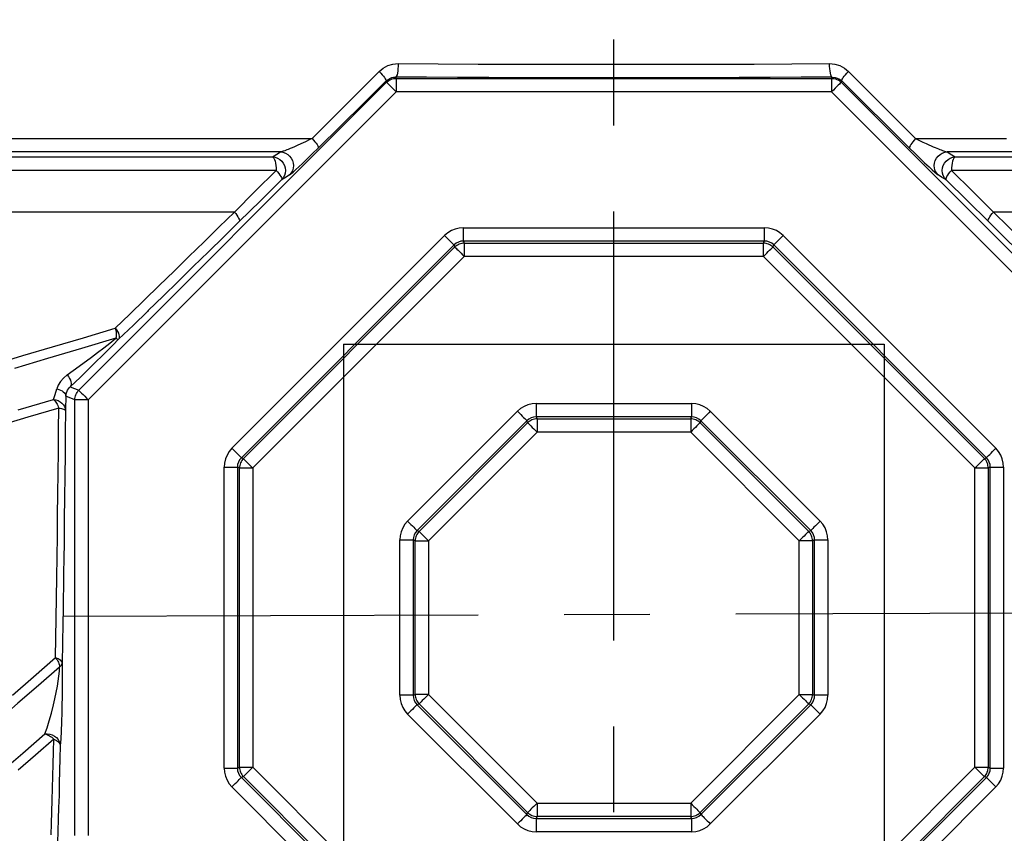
# Model space of a CAD drawing. Header units: millimetres. Extents: x 196 to 2027204, y -221452 to 153872.
# Tile 269 of 381: x 1216518 to 1217247, y -203025 to -202423. Entities that reach past the tile are written whole.
import ezdxf

# ---------------------------------------------------------------- set-up
doc = ezdxf.new("R2010")
doc.units = ezdxf.units.MM
doc.linetypes.add('CENTER', pattern=[50.8, 31.75, -6.35, 6.35, -6.35])
doc.layers.get('Defpoints').update_dxf_attribs({"lineweight": 18})
for name, color, linetype, lineweight in [('00_Основной', 163, 'Continuous', 40), ('ТМ-размеры', 25, 'Continuous', 20), ('Эл.линия силовых сетей', 1, 'Continuous', 50)]:
    doc.layers.add(name, color=color, linetype=linetype, lineweight=lineweight)
doc.styles.add('SFINKS', font='SFINKS.shx', dxfattribs={"width": 0.7, "oblique": 15})
doc.styles.add('Times New Roman', font='times.ttf')
doc.dimstyles.new('кира-50', dxfattribs={"dimtxt": 150, "dimasz": 40, "dimexe": 15, "dimexo": 0, "dimgap": 20, "dimtad": 1, "dimdec": 0, "dimrnd": 5, "dimdsep": 46, "dimtxsty": 'SFINKS', "dimblk1": 'OBLIQUE', "dimblk2": 'OBLIQUE', "dimsah": 1, "dimcen": 2.5, "dimclrd": 252, "dimclre": 252, "dimclrt": 252, "dimadec": 0, "dimazin": 0, "dimtfac": 1, "dimtdec": 0, "dimtofl": 0, "dimtmove": 0, "dimatfit": 3, "dimldrblk": 'OBLIQUE', "dimfxl": 15, "dimtfill": 1, "dimtolj": 1, "dimtzin": 0, "dimlwd": 20, "dimlwe": 20, "dimarcsym": 0})

# ---------------------------------------------------------------- blocks, each defined once
blk = doc.blocks.new('_Oblique')
at = {"color": 0, "linetype": 'ByBlock', "lineweight": -2}
blk.add_line((-0.5, -0.5), (0.5, 0.5), dxfattribs=at)
blk = doc.blocks.new('*D85')
at = {"layer": 'Defpoints', "color": 0, "linetype": 'ByBlock', "lineweight": 50, "transparency": 16777216}
for p in [(1216957.71, -194978.27), (1216957.71, -203390.23), (1218392.05, -203390.23)]:
    blk.add_point(p, dxfattribs=at)
at = {"layer": 'ТМ-размеры', "color": 252, "linetype": 'ByBlock', "lineweight": 20, "transparency": 16777216}
for p, q in [((1216957.71, -194978.27), (1218407.05, -194978.27)), ((1218392.05, -194978.27), (1218392.05, -203390.23)), ((1216957.71, -203390.23), (1218407.05, -203390.23))]:
    blk.add_line(p, q, dxfattribs=at)
at = {"layer": 'ТМ-размеры', "color": 252, "linetype": 'ByBlock', "lineweight": 20, "transparency": 16777216, "xscale": 40, "yscale": 40, "zscale": 40}
for p, rotation in [((1218392.05, -194978.27), 90), ((1218392.05, -203390.23), 270)]:
    blk.add_blockref('_Oblique', p, dxfattribs=dict(at, rotation=rotation))
at = {"layer": 'ТМ-размеры', "color": 252, "linetype": 'ByBlock', "transparency": 16777216, "insert": (1218297.05, -199184.25), "char_height": 150, "attachment_point": 5, "rotation": 90, "style": 'SFINKS', "bg_fill": 3, "box_fill_scale": 1.1, "bg_fill_color": 256, "bg_fill_true_color": 13158600, "bg_fill_transparency": 0}
blk.add_mtext('\\A1;8410', dxfattribs=at)

msp = doc.modelspace()

# ---------------------------------------------------------------- linework, layer by layer
at = {"color": 252, "linetype": 'CENTER', "lineweight": 25, "ltscale": 10}
for p, q in [((1216957.71, -203390.23, 0.2), (1216957.71, -194978.28, 0.2)), ((1217365.36, -202861.74, 0.2), (1216550.02, -202864.31, 0.2))]:
    msp.add_line(p, q, dxfattribs=at)
at = {"color": 252, "lineweight": 30, "ltscale": 10}
for p, q in [((1216757.71, -202663.02, 0.2), (1217157.71, -202663.02, 0.2)), ((1216757.71, -202663.02, 0.15), (1216757.71, -203424.09, 0.35)), ((1217157.71, -202663.02, 0.16), (1217157.71, -203824.09, 0.41))]:
    msp.add_line(p, q, dxfattribs=at)
at = {"layer": '00_Основной', "color": 252, "lineweight": 25, "ltscale": 10}
for p, q in [((1216561.72, -202697.08, 0.2), (1216789.54, -202469.26, 0.2)), ((1216789.54, -202469.26, 0.2), (1216789.14, -202468.28, 0.2)), ((1216796.24, -202465.45, 0.2), (1216796.61, -202466.34, 0.2)), ((1216796.61, -202466.34, 0.2), (1217118.81, -202466.34, 0.2)), ((1217118.81, -202466.34, 0.2), (1217119.18, -202465.45, 0.2)), ((1217126.29, -202468.28, 0.2), (1217125.88, -202469.26, 0.2)), ((1217125.88, -202469.26, 0.2), (1217353.7, -202697.08, 0.2)), ((1216796.61, -202476.33, 0.2), (1216568.79, -202704.15, 0.2)), ((1217118.81, -202476.33, 0.2), (1216796.61, -202476.33, 0.2)), ((1217346.63, -202704.15, 0.2), (1217118.81, -202476.33, 0.2)), ((1216846.41, -202576.86, 0.2), (1217069.01, -202576.86, 0.2)), ((1216675.08, -202740.02, 0.2), (1216832.48, -202582.63, 0.2)), ((1216846.41, -202586.7, 0.2), (1216847.03, -202588.2, 0.2)), ((1217069.01, -202586.7, 0.2), (1216846.41, -202586.7, 0.2)), ((1216847.03, -202588.2, 0.2), (1217068.39, -202588.2, 0.2)), ((1217068.39, -202588.2, 0.2), (1217069.01, -202586.7, 0.2)), ((1217082.94, -202582.63, 0.2), (1217240.33, -202740.02, 0.2)), ((1216839.45, -202589.6, 0.2), (1216682.06, -202746.99, 0.2)), ((1216683.55, -202747.62, 0.2), (1216840.07, -202591.08, 0.2)), ((1216840.07, -202591.08, 0.2), (1216839.45, -202589.6, 0.2)), ((1217075.97, -202589.6, 0.2), (1217075.35, -202591.08, 0.2)), ((1217075.35, -202591.08, 0.2), (1217231.87, -202747.62, 0.2)), ((1217233.36, -202746.99, 0.2), (1217075.97, -202589.6, 0.2)), ((1216847.03, -202598.05, 0.2), (1216690.51, -202754.57, 0.2)), ((1217068.39, -202598.05, 0.2), (1216847.03, -202598.05, 0.2)), ((1217224.91, -202754.57, 0.2), (1217068.39, -202598.05, 0.2)), ((1216555.48, -202694.5, 0.2), (1216561.72, -202697.08, 0.2)), ((1216558.8, -202704.15, 0.2), (1216552.22, -202701.43, 0.2)), ((1216558.8, -203026.35, 0.2), (1216558.8, -202704.15, 0.2)), ((1216568.79, -202704.15, 0.2), (1216568.79, -203026.35, 0.2)), ((1216900.26, -202706.86, 0.2), (1217015.16, -202706.86, 0.2)), ((1216805.09, -202793.87, 0.2), (1216886.33, -202712.63, 0.2)), ((1216900.26, -202716.71, 0.2), (1216900.88, -202718.21, 0.2)), ((1217015.16, -202716.71, 0.2), (1216900.26, -202716.71, 0.2)), ((1216900.88, -202718.21, 0.2), (1217014.54, -202718.21, 0.2)), ((1217014.54, -202718.21, 0.2), (1217015.16, -202716.71, 0.2)), ((1217029.09, -202712.63, 0.2), (1217110.33, -202793.87, 0.2)), ((1216893.3, -202719.59, 0.2), (1216812.05, -202800.84, 0.2)), ((1216813.54, -202801.46, 0.2), (1216893.92, -202721.08, 0.2)), ((1216893.92, -202721.08, 0.2), (1216893.3, -202719.59, 0.2)), ((1217022.12, -202719.59, 0.2), (1217021.5, -202721.08, 0.2)), ((1217021.5, -202721.08, 0.2), (1217101.88, -202801.46, 0.2)), ((1217103.37, -202800.84, 0.2), (1217022.12, -202719.59, 0.2)), ((1216900.88, -202728.06, 0.2), (1216820.51, -202808.42, 0.2)), ((1217014.54, -202728.06, 0.2), (1216900.88, -202728.06, 0.2)), ((1217094.91, -202808.42, 0.2), (1217014.54, -202728.06, 0.2)), ((1216682.06, -202746.99, 0.2), (1216683.55, -202747.62, 0.2)), ((1217231.87, -202747.62, 0.2), (1217233.36, -202746.99, 0.2)), ((1216669.31, -202976.55, 0.2), (1216669.31, -202753.95, 0.2)), ((1216680.66, -202754.57, 0.2), (1216679.16, -202753.95, 0.2)), ((1216679.16, -202753.95, 0.2), (1216679.16, -202976.55, 0.2)), ((1216680.66, -202975.93, 0.2), (1216680.66, -202754.57, 0.2)), ((1216690.51, -202754.57, 0.2), (1216690.51, -202975.93, 0.2)), ((1217224.91, -202975.93, 0.2), (1217224.91, -202754.57, 0.2)), ((1217236.26, -202753.95, 0.2), (1217234.76, -202754.57, 0.2)), ((1217234.76, -202754.57, 0.2), (1217234.76, -202975.93, 0.2)), ((1217236.26, -202976.55, 0.2), (1217236.26, -202753.95, 0.2)), ((1217246.1, -202753.95, 0.2), (1217246.1, -202976.55, 0.2)), ((1216812.05, -202800.84, 0.2), (1216813.54, -202801.46, 0.2)), ((1217101.88, -202801.46, 0.2), (1217103.37, -202800.84, 0.2)), ((1216799.32, -202922.7, 0.2), (1216799.32, -202807.8, 0.2)), ((1216810.67, -202808.42, 0.2), (1216809.17, -202807.8, 0.2)), ((1216809.17, -202807.8, 0.2), (1216809.17, -202922.7, 0.2)), ((1216810.67, -202922.08, 0.2), (1216810.67, -202808.42, 0.2)), ((1216820.51, -202808.42, 0.2), (1216820.51, -202922.08, 0.2)), ((1217094.91, -202922.08, 0.2), (1217094.91, -202808.42, 0.2)), ((1217106.25, -202807.8, 0.2), (1217104.75, -202808.42, 0.2)), ((1217104.75, -202808.42, 0.2), (1217104.75, -202922.08, 0.2)), ((1217106.25, -202922.7, 0.2), (1217106.25, -202807.8, 0.2)), ((1217116.1, -202807.8, 0.2), (1217116.1, -202922.7, 0.2)), ((1216809.17, -202922.7, 0.2), (1216810.67, -202922.08, 0.2)), ((1216820.51, -202922.08, 0.2), (1216900.88, -203002.44, 0.2)), ((1217014.54, -203002.44, 0.2), (1217094.91, -202922.08, 0.2)), ((1217104.75, -202922.08, 0.2), (1217106.25, -202922.7, 0.2)), ((1216813.54, -202929.04, 0.2), (1216812.05, -202929.66, 0.2)), ((1216812.05, -202929.66, 0.2), (1216893.3, -203010.91, 0.2)), ((1216893.92, -203009.42, 0.2), (1216813.54, -202929.04, 0.2)), ((1217101.88, -202929.04, 0.2), (1217021.5, -203009.42, 0.2)), ((1217022.12, -203010.91, 0.2), (1217103.37, -202929.66, 0.2)), ((1217103.37, -202929.66, 0.2), (1217101.88, -202929.04, 0.2)), ((1216886.33, -203017.87, 0.2), (1216805.09, -202936.63, 0.2)), ((1217110.33, -202936.63, 0.2), (1217029.09, -203017.87, 0.2)), ((1216679.16, -202976.55, 0.2), (1216680.66, -202975.93, 0.2)), ((1216690.51, -202975.93, 0.2), (1216847.03, -203132.45, 0.2)), ((1217068.39, -203132.45, 0.2), (1217224.91, -202975.93, 0.2)), ((1217234.76, -202975.93, 0.2), (1217236.26, -202976.55, 0.2)), ((1216683.55, -202982.88, 0.2), (1216682.06, -202983.51, 0.2)), ((1216682.06, -202983.51, 0.2), (1216839.45, -203140.9, 0.2)), ((1216840.07, -203139.4, 0.2), (1216683.55, -202982.88, 0.2)), ((1217231.87, -202982.88, 0.2), (1217075.35, -203139.4, 0.2)), ((1217075.97, -203140.9, 0.2), (1217233.36, -202983.51, 0.2)), ((1217233.36, -202983.51, 0.2), (1217231.87, -202982.88, 0.2)), ((1216832.48, -203147.87, 0.2), (1216675.08, -202990.48, 0.2)), ((1217240.33, -202990.48, 0.2), (1217082.94, -203147.87, 0.2)), ((1216900.88, -203002.44, 0.2), (1217014.54, -203002.44, 0.2)), ((1216893.3, -203010.91, 0.2), (1216893.92, -203009.42, 0.2)), ((1217021.5, -203009.42, 0.2), (1217022.12, -203010.91, 0.2)), ((1216900.88, -203012.29, 0.2), (1216900.26, -203013.79, 0.2)), ((1216900.26, -203013.79, 0.2), (1217015.16, -203013.79, 0.2)), ((1217014.54, -203012.29, 0.2), (1216900.88, -203012.29, 0.2)), ((1217015.16, -203013.79, 0.2), (1217014.54, -203012.29, 0.2)), ((1217015.16, -203023.64, 0.2), (1216900.26, -203023.64, 0.2))]:
    msp.add_line(p, q, dxfattribs=at)
at = {"layer": '00_Основной', "color": 252, "lineweight": 25, "ltscale": 10, "elevation": 0.2}
for points in [[(1216784.06, -202461.22), (1216787.07, -202458.75), (1216790.51, -202456.92), (1216794.22, -202455.81), (1216798.08, -202455.46)], [(1216798.08, -202455.46), (1216798.03, -202457.36), (1216797.92, -202459.2), (1216797.75, -202460.9), (1216797.53, -202462.4), (1216797.24, -202463.64), (1216796.93, -202464.59), (1216796.6, -202465.2), (1216796.24, -202465.45)], [(1216798.08, -202455.46), (1216827.63, -202455.63), (1216857.33, -202455.77), (1216887.15, -202455.87), (1216917.05, -202455.94), (1216947.01, -202455.97), (1216976.98, -202455.97), (1217005.2, -202455.92), (1217033.39, -202455.85), (1217061.49, -202455.76), (1217089.49, -202455.63), (1217117.34, -202455.46)], [(1217119.18, -202465.45), (1217118.82, -202465.2), (1217118.49, -202464.59), (1217118.17, -202463.64), (1217117.89, -202462.4), (1217117.67, -202460.9), (1217117.5, -202459.2), (1217117.38, -202457.36), (1217117.34, -202455.46)], [(1217117.34, -202455.46), (1217121.19, -202455.81), (1217124.9, -202456.92), (1217128.35, -202458.75), (1217131.35, -202461.22)], [(1216734.44, -202510.84), (1216750.52, -202494.77), (1216767.08, -202478.22), (1216784.06, -202461.22)], [(1216784.06, -202461.22), (1216785.22, -202462.46), (1216786.28, -202463.67), (1216787.21, -202464.8), (1216787.99, -202465.82), (1216788.58, -202466.7), (1216788.98, -202467.42), (1216789.16, -202467.95), (1216789.14, -202468.28)], [(1217126.29, -202468.28), (1217126.26, -202467.95), (1217126.44, -202467.42), (1217126.84, -202466.7), (1217127.43, -202465.82), (1217128.21, -202464.8), (1217129.14, -202463.67), (1217130.2, -202462.46), (1217131.35, -202461.22)], [(1217131.35, -202461.22), (1217148.34, -202478.22), (1217164.9, -202494.77), (1217181, -202510.84)], [(1216789.14, -202468.28), (1216772.33, -202484.91), (1216755.59, -202501.46), (1216738.92, -202517.9)], [(1216789.14, -202468.28), (1216790.6, -202467.1), (1216792.45, -202466.14), (1216793.45, -202465.8), (1216794.72, -202465.55), (1216796.24, -202465.45)], [(1216789.54, -202469.26), (1216790.27, -202468.61), (1216791.07, -202468.02), (1216791.9, -202467.51), (1216792.79, -202467.1), (1216793.72, -202466.76), (1216794.66, -202466.52), (1216795.64, -202466.38), (1216796.61, -202466.34)], [(1216789.54, -202469.26), (1216789.72, -202469.44), (1216790.15, -202469.86), (1216790.83, -202470.54), (1216791.7, -202471.42), (1216792.76, -202472.48), (1216793.96, -202473.68), (1216795.27, -202474.97), (1216796.61, -202476.33)], [(1217119.18, -202465.45), (1217096.32, -202465.59), (1217073.36, -202465.7), (1217050.33, -202465.8), (1217027.23, -202465.87), (1217004.09, -202465.93), (1216980.9, -202465.96), (1216957.72, -202465.97), (1216934.52, -202465.96), (1216911.33, -202465.93), (1216888.19, -202465.87), (1216865.09, -202465.8), (1216842.06, -202465.7), (1216819.1, -202465.59), (1216796.24, -202465.45)], [(1216796.61, -202466.34), (1216796.61, -202466.58), (1216796.61, -202467.2), (1216796.61, -202468.13), (1216796.61, -202469.38), (1216796.61, -202470.88), (1216796.61, -202472.59), (1216796.61, -202474.42), (1216796.61, -202476.33)], [(1217118.81, -202466.34), (1217118.81, -202466.58), (1217118.81, -202467.2), (1217118.81, -202468.13), (1217118.81, -202469.38), (1217118.81, -202470.88), (1217118.81, -202472.59), (1217118.81, -202474.42), (1217118.81, -202476.33)], [(1217118.81, -202466.34), (1217119.78, -202466.38), (1217120.76, -202466.52), (1217121.7, -202466.76), (1217122.63, -202467.1), (1217123.52, -202467.51), (1217124.35, -202468.02), (1217125.14, -202468.61), (1217125.88, -202469.26)], [(1217125.88, -202469.26), (1217125.69, -202469.44), (1217125.27, -202469.86), (1217124.59, -202470.54), (1217123.72, -202471.42), (1217122.66, -202472.48), (1217121.46, -202473.68), (1217120.15, -202474.97), (1217118.81, -202476.33)], [(1217119.18, -202465.45), (1217121.38, -202465.66), (1217123, -202466.14), (1217124.26, -202466.75), (1217125.36, -202467.48), (1217126.29, -202468.28)], [(1217126.29, -202468.28), (1217143.09, -202484.91), (1217159.83, -202501.46), (1217176.49, -202517.9)], [(1216508.17, -202510.84), (1216523.33, -202510.84), (1216538.69, -202510.84), (1216554.21, -202510.84), (1216569.9, -202510.84), (1216585.75, -202510.84), (1216601.75, -202510.84), (1216617.89, -202510.84), (1216634.18, -202510.84), (1216650.59, -202510.84), (1216667.14, -202510.84), (1216683.79, -202510.84), (1216700.57, -202510.84), (1216717.44, -202510.84), (1216734.44, -202510.84)], [(1216734.44, -202510.84), (1216732.28, -202511.9), (1216729.44, -202513.27), (1216726.17, -202514.81), (1216723.47, -202516.04), (1216721.45, -202516.93), (1216719.73, -202517.68), (1216718.18, -202518.32), (1216716.81, -202518.87), (1216715.62, -202519.34), (1216714.17, -202519.86), (1216713.02, -202520.26), (1216712.2, -202520.5), (1216711.52, -202520.69), (1216710.96, -202520.81)], [(1216734.44, -202510.84), (1216735.52, -202512.06), (1216736.5, -202513.24), (1216737.34, -202514.36), (1216738.05, -202515.37), (1216738.56, -202516.26), (1216738.88, -202516.98), (1216739.01, -202517.55), (1216738.92, -202517.9)], [(1217181, -202510.84), (1217179.91, -202512.06), (1217178.92, -202513.24), (1217178.08, -202514.36), (1217177.37, -202515.37), (1217176.86, -202516.26), (1217176.54, -202516.98), (1217176.41, -202517.55), (1217176.49, -202517.9)], [(1217181, -202510.84), (1217182.47, -202511.56), (1217184.29, -202512.45), (1217186.43, -202513.5), (1217188.81, -202514.61), (1217190.89, -202515.56), (1217192.6, -202516.33), (1217193.97, -202516.93), (1217195.36, -202517.53), (1217196.65, -202518.07), (1217197.82, -202518.55), (1217198.88, -202518.97), (1217199.8, -202519.34), (1217200.81, -202519.71), (1217201.67, -202520.02), (1217202.4, -202520.26), (1217204.46, -202520.81)], [(1217181, -202510.84), (1217197.97, -202510.84), (1217214.85, -202510.84), (1217231.63, -202510.84), (1217248.28, -202510.84)], [(1216710.96, -202520.81), (1216694.22, -202520.81), (1216677.58, -202520.81), (1216661.06, -202520.81), (1216644.66, -202520.81), (1216628.41, -202520.81), (1216612.28, -202520.81), (1216596.29, -202520.81), (1216580.46, -202520.81), (1216564.78, -202520.81), (1216549.26, -202520.81), (1216533.92, -202520.81), (1216518.75, -202520.81), (1216503.75, -202520.81)], [(1216705.07, -202524.45), (1216708.36, -202522.42), (1216710.96, -202520.81)], [(1216710.96, -202520.81), (1216712.86, -202521.06), (1216714.68, -202521.67), (1216716.36, -202522.63), (1216717.81, -202523.88), (1216719.01, -202525.41), (1216719.9, -202527.13), (1216720.45, -202528.98), (1216720.62, -202530.9), (1216720.44, -202532.81), (1216719.87, -202534.65), (1216718.99, -202536.34), (1216717.77, -202537.82)], [(1216717.77, -202537.82), (1216718.73, -202537.09), (1216720.31, -202535.71), (1216722.33, -202533.87), (1216724.66, -202531.7), (1216727.24, -202529.26), (1216730.92, -202525.72), (1216734.83, -202521.92), (1216738.92, -202517.9)], [(1217176.49, -202517.9), (1217180.39, -202521.74), (1217184.14, -202525.39), (1217187.68, -202528.78), (1217190.93, -202531.87), (1217193.22, -202533.99), (1217195.18, -202535.76), (1217196.7, -202537.1), (1217197.65, -202537.82)], [(1217197.65, -202537.82), (1217196.43, -202536.34), (1217195.54, -202534.65), (1217194.98, -202532.81), (1217194.8, -202530.9), (1217194.98, -202528.98), (1217195.52, -202527.13), (1217196.41, -202525.41), (1217197.61, -202523.88), (1217199.06, -202522.63), (1217200.74, -202521.67), (1217202.56, -202521.06), (1217204.46, -202520.81)], [(1217204.46, -202520.81), (1217207.77, -202522.85), (1217210.35, -202524.45)], [(1217254.36, -202520.81), (1217237.84, -202520.81), (1217221.2, -202520.81), (1217204.46, -202520.81)], [(1216506.94, -202524.45), (1216521.19, -202524.45), (1216535.64, -202524.45), (1216550.26, -202524.45), (1216565.06, -202524.45), (1216580.03, -202524.45), (1216595.17, -202524.45), (1216610.46, -202524.45), (1216625.89, -202524.45), (1216641.47, -202524.45), (1216657.19, -202524.45), (1216673.02, -202524.45), (1216689, -202524.45), (1216705.07, -202524.45)], [(1216705.07, -202524.45), (1216706.98, -202524.72), (1216708.8, -202525.32), (1216710.46, -202526.28), (1216711.93, -202527.55), (1216713.11, -202529.06), (1216714, -202530.78), (1216714.54, -202532.63), (1216714.72, -202534.55), (1216714.53, -202536.47), (1216713.97, -202538.3), (1216713.07, -202540), (1216711.87, -202541.48)], [(1216705.07, -202524.45), (1216705.64, -202524.79), (1216706.17, -202525.45), (1216706.65, -202526.41), (1216707.07, -202527.66), (1216707.43, -202529.13), (1216707.68, -202530.78), (1216707.84, -202532.58), (1216707.89, -202534.41)], [(1217203.55, -202541.48), (1217202.35, -202540), (1217201.44, -202538.3), (1217200.89, -202536.47), (1217200.7, -202534.55), (1217200.88, -202532.63), (1217201.42, -202530.78), (1217202.31, -202529.06), (1217203.49, -202527.55), (1217204.96, -202526.28), (1217206.62, -202525.32), (1217208.44, -202524.72), (1217210.35, -202524.45)], [(1217210.35, -202524.45), (1217209.78, -202524.79), (1217209.25, -202525.45), (1217208.77, -202526.41), (1217208.35, -202527.66), (1217207.99, -202529.13), (1217207.74, -202530.78), (1217207.58, -202532.58), (1217207.53, -202534.41)], [(1217210.35, -202524.45), (1217226.42, -202524.45), (1217242.39, -202524.45), (1217258.24, -202524.45)], [(1216707.89, -202534.41), (1216691.72, -202534.41), (1216675.66, -202534.41), (1216659.73, -202534.41), (1216643.93, -202534.41), (1216628.27, -202534.41), (1216612.76, -202534.41), (1216597.39, -202534.41), (1216582.19, -202534.41), (1216567.16, -202534.41), (1216552.31, -202534.41), (1216537.61, -202534.41), (1216523.12, -202534.41), (1216508.81, -202534.41)], [(1216676.9, -202565.25), (1216692.34, -202549.89), (1216707.89, -202534.41)], [(1216707.89, -202534.41), (1216708.91, -202535.61), (1216709.82, -202536.78), (1216710.6, -202537.88), (1216711.22, -202538.88), (1216711.67, -202539.77), (1216711.93, -202540.5), (1216712, -202541.08), (1216711.87, -202541.48)], [(1217203.55, -202541.48), (1217203.42, -202541.08), (1217203.49, -202540.5), (1217203.74, -202539.77), (1217204.19, -202538.88), (1217204.82, -202537.88), (1217205.59, -202536.78), (1217206.51, -202535.61), (1217207.53, -202534.41)], [(1217207.53, -202534.41), (1217223.08, -202549.89), (1217238.53, -202565.25)], [(1217255.69, -202534.41), (1217239.75, -202534.41), (1217223.71, -202534.41), (1217207.53, -202534.41)], [(1216711.87, -202541.48), (1216696.13, -202556.96), (1216680.5, -202572.31)], [(1216717.77, -202537.82), (1216714.47, -202539.88), (1216711.87, -202541.48)], [(1217203.55, -202541.48), (1217200.25, -202539.45), (1217197.65, -202537.82)], [(1217234.91, -202572.31), (1217219.29, -202556.96), (1217203.55, -202541.48)], [(1216676.9, -202565.25), (1216660.93, -202565.25), (1216645.1, -202565.25), (1216629.41, -202565.25), (1216613.87, -202565.25), (1216598.48, -202565.25), (1216583.24, -202565.25), (1216568.18, -202565.25), (1216553.28, -202565.25), (1216538.56, -202565.25), (1216524.04, -202565.25), (1216509.7, -202565.25)], [(1216588.77, -202651.22), (1216599.51, -202640.79), (1216610.34, -202630.28), (1216621.25, -202619.67), (1216632.24, -202608.94), (1216643.31, -202598.15), (1216654.44, -202587.26), (1216665.65, -202576.29), (1216676.9, -202565.25)], [(1216676.9, -202565.25), (1216677.88, -202566.43), (1216678.74, -202567.58), (1216679.46, -202568.67), (1216680.02, -202569.67), (1216680.42, -202570.56), (1216680.63, -202571.31), (1216680.66, -202571.9), (1216680.5, -202572.31)], [(1217234.91, -202572.31), (1217234.76, -202571.9), (1217234.79, -202571.31), (1217235, -202570.56), (1217235.39, -202569.67), (1217235.96, -202568.67), (1217236.69, -202567.58), (1217237.54, -202566.43), (1217238.53, -202565.25)], [(1217254.49, -202565.25), (1217238.53, -202565.25)], [(1217238.53, -202565.25), (1217249.77, -202576.29), (1217260.98, -202587.26), (1217272.11, -202598.15), (1217283.17, -202608.94), (1217294.17, -202619.67), (1217305.08, -202630.28), (1217315.91, -202640.79), (1217326.65, -202651.22)], [(1216680.5, -202572.31), (1216669.1, -202583.5), (1216657.77, -202594.59), (1216646.5, -202605.62), (1216635.57, -202616.28)], [(1217256.63, -202593.59), (1217246.32, -202583.5), (1217234.91, -202572.31)], [(1216846.41, -202576.86), (1216843.33, -202577.1), (1216840.33, -202577.82), (1216837.48, -202579), (1216834.84, -202580.62), (1216832.48, -202582.63)], [(1216846.41, -202586.7), (1216846.41, -202586.26), (1216846.41, -202585.52), (1216846.41, -202584.52), (1216846.41, -202583.29), (1216846.41, -202581.86), (1216846.41, -202580.28), (1216846.41, -202578.59), (1216846.41, -202576.86)], [(1217069.01, -202576.86), (1217069.01, -202578.59), (1217069.01, -202580.28), (1217069.01, -202581.86), (1217069.01, -202583.29), (1217069.01, -202584.52), (1217069.01, -202585.52), (1217069.01, -202586.26), (1217069.01, -202586.7)], [(1217082.94, -202582.63), (1217080.58, -202580.62), (1217077.94, -202579), (1217075.09, -202577.82), (1217072.09, -202577.1), (1217069.01, -202576.86)], [(1216832.48, -202582.63), (1216833.71, -202583.86), (1216834.91, -202585.06), (1216836.02, -202586.17), (1216837.03, -202587.17), (1216837.9, -202588.05), (1216838.61, -202588.75), (1216839.12, -202589.27), (1216839.45, -202589.6)], [(1216846.41, -202586.7), (1216844.49, -202586.88), (1216842.64, -202587.44), (1216840.93, -202588.34), (1216839.45, -202589.6)], [(1216847.03, -202588.2), (1216846.07, -202588.26), (1216845.11, -202588.41), (1216844.18, -202588.65), (1216843.28, -202588.98), (1216842.4, -202589.39), (1216841.57, -202589.88), (1216840.79, -202590.44), (1216840.07, -202591.08)], [(1216847.03, -202588.2), (1216847.03, -202588.65), (1216847.03, -202589.39), (1216847.03, -202590.39), (1216847.03, -202591.62), (1216847.03, -202593.06), (1216847.03, -202594.64), (1216847.03, -202596.31), (1216847.03, -202598.05)], [(1217068.39, -202598.05), (1217068.39, -202596.31), (1217068.39, -202594.64), (1217068.39, -202593.06), (1217068.39, -202591.62), (1217068.39, -202590.39), (1217068.39, -202589.39), (1217068.39, -202588.65), (1217068.39, -202588.2)], [(1217075.35, -202591.08), (1217074.63, -202590.44), (1217073.85, -202589.88), (1217073.02, -202589.39), (1217072.14, -202588.98), (1217071.24, -202588.65), (1217070.31, -202588.41), (1217069.35, -202588.26), (1217068.39, -202588.2)], [(1217075.97, -202589.6), (1217074.49, -202588.34), (1217072.79, -202587.44), (1217070.93, -202586.88), (1217069.01, -202586.7)], [(1217075.97, -202589.6), (1217076.29, -202589.27), (1217076.81, -202588.75), (1217077.52, -202588.05), (1217078.39, -202587.17), (1217079.4, -202586.17), (1217080.51, -202585.06), (1217081.71, -202583.86), (1217082.94, -202582.63)], [(1216840.07, -202591.08), (1216840.38, -202591.4), (1216840.91, -202591.93), (1216841.61, -202592.63), (1216842.48, -202593.51), (1216843.5, -202594.51), (1216844.62, -202595.64), (1216845.8, -202596.82), (1216847.03, -202598.05)], [(1217068.39, -202598.05), (1217069.62, -202596.82), (1217070.8, -202595.64), (1217071.92, -202594.51), (1217072.93, -202593.51), (1217073.81, -202592.63), (1217074.51, -202591.93), (1217075.04, -202591.4), (1217075.35, -202591.08)], [(1216635.57, -202616.28), (1216635.29, -202616.55), (1216624.17, -202627.4), (1216613.12, -202638.16), (1216612.5, -202638.75)], [(1216612.5, -202638.75), (1216602.16, -202648.8), (1216591.28, -202659.35)], [(1216499.33, -202677.71), (1216520.47, -202671.44), (1216542.42, -202664.94), (1216565.19, -202658.19), (1216588.77, -202651.22)], [(1216588.77, -202651.22), (1216589.69, -202652.46), (1216590.44, -202653.7), (1216591.05, -202654.9), (1216591.49, -202656.03), (1216591.73, -202657.08), (1216591.77, -202657.98), (1216591.62, -202658.74), (1216591.28, -202659.35)], [(1216588.77, -202651.22), (1216589.02, -202652.21), (1216589.23, -202653.21), (1216589.39, -202654.2), (1216589.47, -202655.17), (1216589.51, -202656.1), (1216589.5, -202657.01), (1216589.43, -202657.85), (1216589.3, -202658.64)], [(1216589.3, -202658.64), (1216563.72, -202666.22), (1216538.7, -202673.63), (1216514.24, -202680.87)], [(1216553.25, -202685.68), (1216562.11, -202679.26), (1216571.16, -202672.57), (1216575.7, -202669.17), (1216580.26, -202665.71), (1216584.83, -202662.17), (1216589.3, -202658.64)], [(1216591.28, -202659.35), (1216587.1, -202663.56), (1216582.9, -202667.74), (1216578.76, -202671.82), (1216574.7, -202675.82), (1216570.69, -202679.76), (1216562.96, -202687.27), (1216555.48, -202694.5)], [(1216589.3, -202658.64), (1216589.66, -202658.86), (1216589.99, -202659.04), (1216590.31, -202659.2), (1216590.57, -202659.29), (1216590.8, -202659.36), (1216591, -202659.41), (1216591.16, -202659.39), (1216591.28, -202659.35)], [(1216553.25, -202685.68), (1216550.47, -202688.02), (1216548.24, -202690.62), (1216546.63, -202693.34), (1216545.64, -202696.05)], [(1216553.25, -202685.68), (1216554.18, -202686.98), (1216554.96, -202688.29), (1216555.55, -202689.58), (1216555.94, -202690.8), (1216556.14, -202691.93), (1216556.13, -202692.95), (1216555.9, -202693.81), (1216555.48, -202694.5)], [(1216543.09, -202703.81), (1216544.4, -202700.3), (1216545.64, -202696.05)], [(1216545.64, -202696.05), (1216547, -202696.43), (1216548.25, -202696.91), (1216549.37, -202697.51), (1216550.33, -202698.18), (1216551.12, -202698.93), (1216551.7, -202699.73), (1216552.07, -202700.57), (1216552.22, -202701.43)], [(1216552.22, -202701.43), (1216552.46, -202699.73), (1216553.11, -202697.78), (1216553.5, -202697), (1216554.13, -202696.04), (1216554.9, -202695.08), (1216555.48, -202694.5)], [(1216558.8, -202704.15), (1216558.84, -202703.18), (1216558.98, -202702.2), (1216559.22, -202701.26), (1216559.56, -202700.33), (1216559.98, -202699.44), (1216560.47, -202698.61), (1216561.07, -202697.82), (1216561.72, -202697.08)], [(1216561.72, -202697.08), (1216561.9, -202697.27), (1216562.32, -202697.69), (1216563, -202698.37), (1216563.88, -202699.24), (1216564.93, -202700.3), (1216566.13, -202701.5), (1216567.43, -202702.8), (1216568.79, -202704.15)], [(1216516.91, -202711.56), (1216543.09, -202703.81)], [(1216543.09, -202703.81), (1216544.82, -202704.15), (1216546.48, -202704.74), (1216547.97, -202705.56), (1216549.27, -202706.59), (1216550.34, -202707.79), (1216551.15, -202709.13), (1216551.64, -202710.57), (1216551.84, -202712.04)], [(1216543.09, -202703.81), (1216543.67, -202704.38), (1216544.23, -202705.04), (1216544.78, -202705.78), (1216545.29, -202706.56), (1216545.77, -202707.43), (1216546.19, -202708.33), (1216546.57, -202709.28), (1216546.91, -202710.25)], [(1216552.22, -202701.43), (1216552.13, -202704.82), (1216552.02, -202707.89), (1216551.84, -202712.04)], [(1216568.79, -202704.15), (1216566.88, -202704.15), (1216565.04, -202704.15), (1216563.34, -202704.15), (1216561.84, -202704.15), (1216560.6, -202704.15), (1216559.66, -202704.15), (1216559.05, -202704.15), (1216558.8, -202704.15)], [(1216546.91, -202710.25), (1216523.98, -202717.05), (1216501.9, -202723.58)], [(1216544.5, -202894.82), (1216544.77, -202880.29), (1216545.04, -202865.57), (1216545.28, -202850.68), (1216545.52, -202835.62), (1216545.73, -202820.4), (1216545.94, -202805.05), (1216546.14, -202789.54), (1216546.32, -202773.9), (1216546.49, -202758.16), (1216546.65, -202742.28), (1216546.79, -202726.32), (1216546.91, -202710.25)], [(1216546.91, -202710.25), (1216547.96, -202710.4), (1216548.9, -202710.59), (1216549.74, -202710.8), (1216550.44, -202711.02), (1216551.01, -202711.26), (1216551.44, -202711.52), (1216551.71, -202711.77), (1216551.84, -202712.04)], [(1216551.84, -202712.04), (1216551.71, -202728.31), (1216551.57, -202744.47), (1216551.4, -202760.53), (1216551.23, -202776.48), (1216551.05, -202792.3), (1216550.85, -202808), (1216550.64, -202823.56), (1216550.54, -202830.32)], [(1216900.26, -202706.86), (1216897.18, -202707.1), (1216894.17, -202707.82), (1216891.32, -202709.01), (1216888.68, -202710.61), (1216886.33, -202712.63)], [(1216900.26, -202706.86), (1216900.26, -202708.6), (1216900.26, -202710.28), (1216900.26, -202711.86), (1216900.26, -202713.28), (1216900.26, -202714.52), (1216900.26, -202715.52), (1216900.26, -202716.26), (1216900.26, -202716.71)], [(1217015.16, -202706.86), (1217015.16, -202708.6), (1217015.16, -202710.28), (1217015.16, -202711.86), (1217015.16, -202713.28), (1217015.16, -202714.52), (1217015.16, -202715.52), (1217015.16, -202716.26), (1217015.16, -202716.71)], [(1217029.09, -202712.63), (1217026.73, -202710.61), (1217024.09, -202709.01), (1217021.25, -202707.82), (1217018.24, -202707.1), (1217015.16, -202706.86)], [(1216886.33, -202712.63), (1216887.56, -202713.86), (1216888.76, -202715.05), (1216889.87, -202716.16), (1216890.87, -202717.17), (1216891.75, -202718.05), (1216892.45, -202718.76), (1216892.97, -202719.28), (1216893.3, -202719.59)], [(1216900.26, -202716.71), (1216898.34, -202716.88), (1216896.49, -202717.43), (1216894.78, -202718.35), (1216893.3, -202719.59)], [(1216900.88, -202718.21), (1216899.92, -202718.26), (1216898.96, -202718.4), (1216898.02, -202718.64), (1216897.12, -202718.97), (1216896.25, -202719.39), (1216895.42, -202719.89), (1216894.64, -202720.45), (1216893.92, -202721.08)], [(1216900.88, -202718.21), (1216900.88, -202718.66), (1216900.88, -202719.39), (1216900.88, -202720.4), (1216900.88, -202721.62), (1216900.88, -202723.05), (1216900.88, -202724.63), (1216900.88, -202726.32), (1216900.88, -202728.06)], [(1217014.54, -202718.21), (1217014.54, -202718.66), (1217014.54, -202719.39), (1217014.54, -202720.4), (1217014.54, -202721.62), (1217014.54, -202723.05), (1217014.54, -202724.63), (1217014.54, -202726.32), (1217014.54, -202728.06)], [(1217021.5, -202721.08), (1217020.78, -202720.45), (1217020, -202719.89), (1217019.17, -202719.39), (1217018.3, -202718.97), (1217017.39, -202718.64), (1217016.46, -202718.4), (1217015.5, -202718.26), (1217014.54, -202718.21)], [(1217022.12, -202719.59), (1217020.64, -202718.35), (1217018.95, -202717.43), (1217017.1, -202716.88), (1217015.16, -202716.71)], [(1217029.09, -202712.63), (1217027.86, -202713.86), (1217026.66, -202715.05), (1217025.55, -202716.16), (1217024.55, -202717.17), (1217023.67, -202718.05), (1217022.96, -202718.76), (1217022.45, -202719.28), (1217022.12, -202719.59)], [(1216893.92, -202721.08), (1216894.23, -202721.41), (1216894.75, -202721.93), (1216895.46, -202722.64), (1216896.33, -202723.5), (1216897.35, -202724.52), (1216898.46, -202725.63), (1216899.65, -202726.83), (1216900.88, -202728.06)], [(1217021.5, -202721.08), (1217021.19, -202721.41), (1217020.67, -202721.93), (1217019.96, -202722.64), (1217019.09, -202723.5), (1217018.07, -202724.52), (1217016.95, -202725.63), (1217015.77, -202726.83), (1217014.54, -202728.06)], [(1216675.08, -202740.02), (1216673.08, -202742.38), (1216671.46, -202745.02), (1216670.29, -202747.87), (1216669.57, -202750.88), (1216669.31, -202753.95)], [(1216675.08, -202740.02), (1216676.31, -202741.25), (1216677.51, -202742.45), (1216678.63, -202743.56), (1216679.63, -202744.57), (1216680.5, -202745.44), (1216681.21, -202746.15), (1216681.73, -202746.67), (1216682.06, -202746.99)], [(1217233.36, -202746.99), (1217233.69, -202746.67), (1217234.21, -202746.15), (1217234.91, -202745.44), (1217235.79, -202744.57), (1217236.79, -202743.56), (1217237.9, -202742.45), (1217239.11, -202741.25), (1217240.33, -202740.02)], [(1217246.1, -202753.95), (1217245.86, -202750.88), (1217245.13, -202747.87), (1217243.96, -202745.02), (1217242.34, -202742.38), (1217240.33, -202740.02)], [(1216682.06, -202746.99), (1216680.81, -202748.48), (1216679.9, -202750.17), (1216679.33, -202752.02), (1216679.16, -202753.95)], [(1216683.55, -202747.62), (1216682.9, -202748.34), (1216682.34, -202749.11), (1216681.85, -202749.94), (1216681.43, -202750.82), (1216681.11, -202751.72), (1216680.87, -202752.65), (1216680.72, -202753.61), (1216680.66, -202754.57)], [(1216683.55, -202747.62), (1216683.86, -202747.92), (1216684.39, -202748.45), (1216685.09, -202749.15), (1216685.97, -202750.03), (1216686.96, -202751.04), (1216688.1, -202752.16), (1216689.28, -202753.34), (1216690.51, -202754.57)], [(1217224.91, -202754.57), (1217226.14, -202753.34), (1217227.32, -202752.16), (1217228.45, -202751.04), (1217229.45, -202750.03), (1217230.33, -202749.15), (1217231.03, -202748.45), (1217231.56, -202747.92), (1217231.87, -202747.62)], [(1217234.76, -202754.57), (1217234.7, -202753.61), (1217234.55, -202752.65), (1217234.31, -202751.72), (1217233.98, -202750.82), (1217233.57, -202749.94), (1217233.08, -202749.11), (1217232.52, -202748.34), (1217231.87, -202747.62)], [(1217236.26, -202753.95), (1217236.08, -202752.02), (1217235.52, -202750.17), (1217234.62, -202748.48), (1217233.36, -202746.99)], [(1216669.31, -202753.95), (1216671.05, -202753.95), (1216672.74, -202753.95), (1216674.32, -202753.95), (1216675.75, -202753.95), (1216676.98, -202753.95), (1216677.98, -202753.95), (1216678.71, -202753.95), (1216679.16, -202753.95)], [(1216680.66, -202754.57), (1216681.11, -202754.57), (1216681.85, -202754.57), (1216682.85, -202754.57), (1216684.09, -202754.57), (1216685.51, -202754.57), (1216687.09, -202754.57), (1216688.77, -202754.57), (1216690.51, -202754.57)], [(1217224.91, -202754.57), (1217226.65, -202754.57), (1217228.33, -202754.57), (1217229.91, -202754.57), (1217231.34, -202754.57), (1217232.57, -202754.57), (1217233.57, -202754.57), (1217234.31, -202754.57), (1217234.76, -202754.57)], [(1217236.26, -202753.95), (1217236.71, -202753.95), (1217237.44, -202753.95), (1217238.44, -202753.95), (1217239.67, -202753.95), (1217241.1, -202753.95), (1217242.68, -202753.95), (1217244.37, -202753.95), (1217246.1, -202753.95)], [(1216805.09, -202793.87), (1216803.07, -202796.23), (1216801.47, -202798.87), (1216800.28, -202801.72), (1216799.56, -202804.72), (1216799.32, -202807.8)], [(1216805.09, -202793.87), (1216806.32, -202795.1), (1216807.5, -202796.3), (1216808.62, -202797.41), (1216809.63, -202798.42), (1216810.51, -202799.29), (1216811.21, -202800), (1216811.74, -202800.52), (1216812.05, -202800.84)], [(1217110.33, -202793.87), (1217109.1, -202795.1), (1217107.91, -202796.3), (1217106.8, -202797.41), (1217105.79, -202798.42), (1217104.91, -202799.29), (1217104.21, -202800), (1217103.68, -202800.52), (1217103.37, -202800.84)], [(1217116.1, -202807.8), (1217115.86, -202804.72), (1217115.14, -202801.72), (1217113.95, -202798.87), (1217112.35, -202796.23), (1217110.33, -202793.87)], [(1216812.05, -202800.84), (1216810.81, -202802.32), (1216809.89, -202804.02), (1216809.34, -202805.88), (1216809.17, -202807.8)], [(1216813.54, -202801.46), (1216812.91, -202802.18), (1216812.34, -202802.96), (1216811.85, -202803.79), (1216811.44, -202804.66), (1216811.1, -202805.57), (1216810.86, -202806.5), (1216810.72, -202807.46), (1216810.67, -202808.42)], [(1216813.54, -202801.46), (1216813.87, -202801.77), (1216814.39, -202802.3), (1216815.1, -202803), (1216815.97, -202803.88), (1216816.97, -202804.89), (1216818.09, -202806.01), (1216819.28, -202807.19), (1216820.51, -202808.42)], [(1217101.88, -202801.46), (1217101.55, -202801.77), (1217101.03, -202802.3), (1217100.32, -202803), (1217099.46, -202803.88), (1217098.44, -202804.89), (1217097.33, -202806.01), (1217096.13, -202807.19), (1217094.91, -202808.42)], [(1217104.75, -202808.42), (1217104.7, -202807.46), (1217104.56, -202806.5), (1217104.32, -202805.57), (1217103.99, -202804.66), (1217103.57, -202803.79), (1217103.09, -202802.96), (1217102.51, -202802.18), (1217101.88, -202801.46)], [(1217106.25, -202807.8), (1217106.08, -202805.88), (1217105.53, -202804.02), (1217104.61, -202802.32), (1217103.37, -202800.84)], [(1216799.32, -202807.8), (1216801.05, -202807.8), (1216802.73, -202807.8), (1216804.31, -202807.8), (1216805.74, -202807.8), (1216806.98, -202807.8), (1216807.98, -202807.8), (1216808.72, -202807.8), (1216809.17, -202807.8)], [(1216810.67, -202808.42), (1216811.12, -202808.42), (1216811.85, -202808.42), (1216812.85, -202808.42), (1216814.08, -202808.42), (1216815.51, -202808.42), (1216817.08, -202808.42), (1216818.78, -202808.42), (1216820.51, -202808.42)], [(1217104.75, -202808.42), (1217104.3, -202808.42), (1217103.57, -202808.42), (1217102.57, -202808.42), (1217101.34, -202808.42), (1217099.91, -202808.42), (1217098.33, -202808.42), (1217096.64, -202808.42), (1217094.91, -202808.42)], [(1217106.25, -202807.8), (1217106.7, -202807.8), (1217107.44, -202807.8), (1217108.44, -202807.8), (1217109.68, -202807.8), (1217111.11, -202807.8), (1217112.69, -202807.8), (1217114.37, -202807.8), (1217116.1, -202807.8)], [(1216550.54, -202830.32), (1216550.41, -202838.96), (1216550.19, -202854.2), (1216550.1, -202859.33)], [(1216550.1, -202859.33), (1216549.93, -202869.28), (1216549.67, -202884.18), (1216549.4, -202898.88)], [(1216512.65, -202922.49), (1216528.19, -202909), (1216544.5, -202894.82)], [(1216544.5, -202894.82), (1216545.54, -202895.18), (1216546.48, -202895.58), (1216547.31, -202896.06), (1216548.01, -202896.57), (1216548.58, -202897.12), (1216549, -202897.69), (1216549.29, -202898.28), (1216549.4, -202898.88)], [(1216544.5, -202894.82), (1216545.14, -202895.64), (1216545.71, -202896.49), (1216546.22, -202897.35), (1216546.66, -202898.24), (1216547.01, -202899.14), (1216547.28, -202900.03), (1216547.48, -202900.92), (1216547.58, -202901.78)], [(1216547.58, -202901.78), (1216547.98, -202901.45), (1216548.32, -202901.1), (1216548.64, -202900.76), (1216548.89, -202900.4), (1216549.1, -202900.03), (1216549.24, -202899.65), (1216549.35, -202899.27), (1216549.4, -202898.88)], [(1216549.4, -202898.88), (1216549.45, -202902.46), (1216549.48, -202906.3), (1216549.5, -202910.23), (1216549.47, -202914.14), (1216549.44, -202917.98), (1216549.35, -202924.08), (1216549.26, -202929.81), (1216549.11, -202935.19), (1216548.89, -202942.58), (1216548.64, -202949.16), (1216548.37, -202954.96), (1216548.07, -202960.01)], [(1216547.58, -202901.78), (1216531.91, -202915.4), (1216516.75, -202928.57), (1216502.07, -202941.34), (1216487.87, -202953.68), (1216474.18, -202965.57), (1216461.01, -202977.03), (1216445.96, -202990.11), (1216431.8, -203002.43), (1216418.49, -203013.99), (1216406.08, -203024.77), (1216394.6, -203034.76), (1216385.76, -203042.44), (1216377.61, -203049.52), (1216370.13, -203056.02), (1216363.34, -203061.94), (1216357.23, -203067.24), (1216351.86, -203071.91), (1216346.34, -203076.71), (1216341.84, -203080.62), (1216338.38, -203083.62), (1216335.94, -203085.76), (1216334.53, -203086.98)], [(1216536.61, -202951.3), (1216538.28, -202946.65), (1216539.91, -202941.51), (1216541.55, -202935.85), (1216543.15, -202929.67), (1216544.16, -202925.27), (1216545.14, -202920.67), (1216546.04, -202915.88), (1216546.63, -202912.18), (1216547.11, -202908.48), (1216547.45, -202904.94), (1216547.58, -202901.78)], [(1216809.17, -202922.7), (1216808.72, -202922.7), (1216807.98, -202922.7), (1216806.98, -202922.7), (1216805.74, -202922.7), (1216804.31, -202922.7), (1216802.73, -202922.7), (1216801.05, -202922.7), (1216799.32, -202922.7)], [(1216799.32, -202922.7), (1216799.56, -202925.78), (1216800.28, -202928.78), (1216801.47, -202931.63), (1216803.07, -202934.27), (1216805.09, -202936.63)], [(1216809.17, -202922.7), (1216809.34, -202924.62), (1216809.89, -202926.47), (1216810.81, -202928.18), (1216812.05, -202929.66)], [(1216820.51, -202922.08), (1216818.78, -202922.08), (1216817.08, -202922.08), (1216815.51, -202922.08), (1216814.08, -202922.08), (1216812.85, -202922.08), (1216811.85, -202922.08), (1216811.12, -202922.08), (1216810.67, -202922.08)], [(1216810.67, -202922.08), (1216810.72, -202923.04), (1216810.86, -202924), (1216811.1, -202924.93), (1216811.44, -202925.83), (1216811.85, -202926.71), (1216812.34, -202927.54), (1216812.91, -202928.32), (1216813.54, -202929.04)], [(1216820.51, -202922.08), (1216819.28, -202923.31), (1216818.09, -202924.49), (1216816.97, -202925.61), (1216815.97, -202926.62), (1216815.1, -202927.5), (1216814.39, -202928.2), (1216813.87, -202928.73), (1216813.54, -202929.04)], [(1217094.91, -202922.08), (1217096.13, -202923.31), (1217097.33, -202924.49), (1217098.44, -202925.61), (1217099.46, -202926.62), (1217100.32, -202927.5), (1217101.03, -202928.2), (1217101.55, -202928.73), (1217101.88, -202929.04)], [(1217094.91, -202922.08), (1217096.64, -202922.08), (1217098.33, -202922.08), (1217099.91, -202922.08), (1217101.34, -202922.08), (1217102.57, -202922.08), (1217103.57, -202922.08), (1217104.3, -202922.08), (1217104.75, -202922.08)], [(1217101.88, -202929.04), (1217102.51, -202928.32), (1217103.09, -202927.54), (1217103.57, -202926.71), (1217103.99, -202925.83), (1217104.32, -202924.93), (1217104.56, -202924), (1217104.7, -202923.04), (1217104.75, -202922.08)], [(1217103.37, -202929.66), (1217104.61, -202928.18), (1217105.53, -202926.47), (1217106.08, -202924.62), (1217106.25, -202922.7)], [(1217116.1, -202922.7), (1217114.37, -202922.7), (1217112.69, -202922.7), (1217111.11, -202922.7), (1217109.68, -202922.7), (1217108.44, -202922.7), (1217107.44, -202922.7), (1217106.7, -202922.7), (1217106.25, -202922.7)], [(1217110.33, -202936.63), (1217112.35, -202934.27), (1217113.95, -202931.63), (1217115.14, -202928.78), (1217115.86, -202925.78), (1217116.1, -202922.7)], [(1216812.05, -202929.66), (1216811.74, -202929.98), (1216811.21, -202930.5), (1216810.51, -202931.21), (1216809.63, -202932.08), (1216808.62, -202933.09), (1216807.5, -202934.2), (1216806.32, -202935.4), (1216805.09, -202936.63)], [(1217103.37, -202929.66), (1217103.68, -202929.98), (1217104.21, -202930.5), (1217104.91, -202931.21), (1217105.79, -202932.08), (1217106.8, -202933.09), (1217107.91, -202934.2), (1217109.1, -202935.4), (1217110.33, -202936.63)], [(1216354.32, -203109.76), (1216355.58, -203108.66), (1216357.73, -203106.81), (1216360.73, -203104.18), (1216364.61, -203100.81), (1216369.35, -203096.69), (1216374.96, -203091.82), (1216381.41, -203086.22), (1216388.69, -203079.88), (1216396.8, -203072.83), (1216405.73, -203065.07), (1216415.47, -203056.6), (1216426, -203047.46), (1216437.3, -203037.64), (1216449.35, -203027.15), (1216462.15, -203016.02), (1216475.68, -203004.26), (1216489.9, -202991.9), (1216504.82, -202978.94), (1216520.4, -202965.39), (1216536.61, -202951.3)], [(1216536.61, -202951.3), (1216538.49, -202951.23), (1216540.36, -202951.49), (1216542.16, -202952.05), (1216543.79, -202952.88), (1216545.23, -202953.98), (1216546.42, -202955.3), (1216547.31, -202956.76), (1216547.86, -202958.36), (1216548.07, -202960.01)], [(1216536.61, -202951.3), (1216537.47, -202951.5), (1216538.35, -202951.78), (1216539.21, -202952.16), (1216540.07, -202952.63), (1216540.9, -202953.17), (1216541.71, -202953.79), (1216542.48, -202954.46), (1216543.2, -202955.2)], [(1216543.2, -202955.2), (1216529.72, -202966.91), (1216516.86, -202978.09)], [(1216541.23, -203025.92), (1216541.49, -203017.5), (1216541.75, -203008.95), (1216542, -203000.28), (1216542.26, -202991.49), (1216542.5, -202982.59), (1216542.74, -202973.57), (1216542.96, -202964.44), (1216543.2, -202955.2)], [(1216543.2, -202955.2), (1216544.23, -202955.62), (1216545.18, -202956.12), (1216546, -202956.67), (1216546.7, -202957.27), (1216547.26, -202957.92), (1216547.69, -202958.6), (1216547.96, -202959.3), (1216548.07, -202960.01)], [(1216548.07, -202960.01), (1216547.84, -202969.37), (1216547.6, -202978.61), (1216547.37, -202987.74), (1216547.13, -202996.76), (1216546.87, -203005.66), (1216546.62, -203014.42), (1216546.35, -203023.09), (1216546.08, -203031.61)], [(1216669.31, -202976.55), (1216671.05, -202976.55), (1216672.74, -202976.55), (1216674.32, -202976.55), (1216675.75, -202976.55), (1216676.98, -202976.55), (1216677.98, -202976.55), (1216678.71, -202976.55), (1216679.16, -202976.55)], [(1216669.31, -202976.55), (1216669.57, -202979.62), (1216670.29, -202982.63), (1216671.46, -202985.48), (1216673.08, -202988.12), (1216675.08, -202990.48)], [(1216679.16, -202976.55), (1216679.33, -202978.47), (1216679.9, -202980.31), (1216680.81, -202982.02), (1216682.06, -202983.51)], [(1216680.66, -202975.93), (1216681.11, -202975.93), (1216681.85, -202975.93), (1216682.85, -202975.93), (1216684.09, -202975.93), (1216685.51, -202975.93), (1216687.09, -202975.93), (1216688.77, -202975.93), (1216690.51, -202975.93)], [(1216680.66, -202975.93), (1216680.72, -202976.89), (1216680.87, -202977.85), (1216681.11, -202978.78), (1216681.43, -202979.68), (1216681.85, -202980.56), (1216682.34, -202981.39), (1216682.9, -202982.16), (1216683.55, -202982.88)], [(1216683.55, -202982.88), (1216683.86, -202982.58), (1216684.39, -202982.05), (1216685.09, -202981.35), (1216685.97, -202980.47), (1216686.96, -202979.46), (1216688.1, -202978.34), (1216689.28, -202977.16), (1216690.51, -202975.93)], [(1217224.91, -202975.93), (1217226.65, -202975.93), (1217228.33, -202975.93), (1217229.91, -202975.93), (1217231.34, -202975.93), (1217232.57, -202975.93), (1217233.57, -202975.93), (1217234.31, -202975.93), (1217234.76, -202975.93)], [(1217224.91, -202975.93), (1217226.14, -202977.16), (1217227.32, -202978.34), (1217228.45, -202979.46), (1217229.45, -202980.47), (1217230.33, -202981.35), (1217231.03, -202982.05), (1217231.56, -202982.58), (1217231.87, -202982.88)], [(1217231.87, -202982.88), (1217232.52, -202982.16), (1217233.08, -202981.39), (1217233.57, -202980.56), (1217233.98, -202979.68), (1217234.31, -202978.78), (1217234.55, -202977.85), (1217234.7, -202976.89), (1217234.76, -202975.93)], [(1217233.36, -202983.51), (1217234.62, -202982.02), (1217235.52, -202980.31), (1217236.08, -202978.47), (1217236.26, -202976.55)], [(1217236.26, -202976.55), (1217236.71, -202976.55), (1217237.44, -202976.55), (1217238.44, -202976.55), (1217239.67, -202976.55), (1217241.1, -202976.55), (1217242.68, -202976.55), (1217244.37, -202976.55), (1217246.1, -202976.55)], [(1217240.33, -202990.48), (1217242.34, -202988.12), (1217243.96, -202985.48), (1217245.13, -202982.63), (1217245.86, -202979.62), (1217246.1, -202976.55)], [(1216675.08, -202990.48), (1216676.31, -202989.25), (1216677.51, -202988.05), (1216678.63, -202986.94), (1216679.63, -202985.93), (1216680.5, -202985.06), (1216681.21, -202984.35), (1216681.73, -202983.83), (1216682.06, -202983.51)], [(1217233.36, -202983.51), (1217233.69, -202983.83), (1217234.21, -202984.35), (1217234.91, -202985.06), (1217235.79, -202985.93), (1217236.79, -202986.94), (1217237.9, -202988.05), (1217239.11, -202989.25), (1217240.33, -202990.48)], [(1216900.88, -203002.44), (1216899.65, -203003.67), (1216898.46, -203004.87), (1216897.35, -203005.98), (1216896.33, -203006.99), (1216895.46, -203007.86), (1216894.75, -203008.57), (1216894.23, -203009.09), (1216893.92, -203009.42)], [(1216900.88, -203002.44), (1216900.88, -203004.18), (1216900.88, -203005.87), (1216900.88, -203007.45), (1216900.88, -203008.88), (1216900.88, -203010.1), (1216900.88, -203011.11), (1216900.88, -203011.84), (1216900.88, -203012.29)], [(1217014.54, -203002.44), (1217015.77, -203003.67), (1217016.95, -203004.87), (1217018.07, -203005.98), (1217019.09, -203006.99), (1217019.96, -203007.86), (1217020.67, -203008.57), (1217021.19, -203009.09), (1217021.5, -203009.42)], [(1217014.54, -203002.44), (1217014.54, -203004.18), (1217014.54, -203005.87), (1217014.54, -203007.45), (1217014.54, -203008.88), (1217014.54, -203010.1), (1217014.54, -203011.11), (1217014.54, -203011.84), (1217014.54, -203012.29)], [(1216893.3, -203010.91), (1216892.97, -203011.22), (1216892.45, -203011.74), (1216891.75, -203012.45), (1216890.87, -203013.32), (1216889.87, -203014.34), (1216888.76, -203015.45), (1216887.56, -203016.64), (1216886.33, -203017.87)], [(1216893.3, -203010.91), (1216894.78, -203012.15), (1216896.49, -203013.07), (1216898.34, -203013.62), (1216900.26, -203013.79)], [(1216893.92, -203009.42), (1216894.64, -203010.05), (1216895.42, -203010.61), (1216896.25, -203011.11), (1216897.12, -203011.52), (1216898.02, -203011.86), (1216898.96, -203012.1), (1216899.92, -203012.24), (1216900.88, -203012.29)], [(1217014.54, -203012.29), (1217015.5, -203012.24), (1217016.46, -203012.1), (1217017.39, -203011.86), (1217018.3, -203011.52), (1217019.17, -203011.11), (1217020, -203010.61), (1217020.78, -203010.05), (1217021.5, -203009.42)], [(1217015.16, -203013.79), (1217017.1, -203013.62), (1217018.95, -203013.07), (1217020.64, -203012.15), (1217022.12, -203010.91)], [(1217022.12, -203010.91), (1217022.45, -203011.22), (1217022.96, -203011.74), (1217023.67, -203012.45), (1217024.55, -203013.32), (1217025.55, -203014.34), (1217026.66, -203015.45), (1217027.86, -203016.64), (1217029.09, -203017.87)], [(1216886.33, -203017.87), (1216888.68, -203019.88), (1216891.32, -203021.49), (1216894.17, -203022.68), (1216897.18, -203023.4), (1216900.26, -203023.64)], [(1216900.26, -203013.79), (1216900.26, -203014.24), (1216900.26, -203014.97), (1216900.26, -203015.97), (1216900.26, -203017.2), (1216900.26, -203018.64), (1216900.26, -203020.22), (1216900.26, -203021.9), (1216900.26, -203023.64)], [(1217015.16, -203013.79), (1217015.16, -203014.24), (1217015.16, -203014.97), (1217015.16, -203015.97), (1217015.16, -203017.2), (1217015.16, -203018.64), (1217015.16, -203020.22), (1217015.16, -203021.9), (1217015.16, -203023.64)], [(1217015.16, -203023.64), (1217018.24, -203023.4), (1217021.25, -203022.68), (1217024.09, -203021.49), (1217026.73, -203019.88), (1217029.09, -203017.87)]]:
    msp.add_lwpolyline(points, dxfattribs=at)

# ---------------------------------------------------------------- next in the draw order: dimensions: what is measured, and where the dimension line sits
at = {"layer": 'ТМ-размеры', "color": 3, "linetype": 'ByBlock'}
dim = msp.add_linear_dim(base=(1218392.05, -203390.23, 0.2), p1=(1216957.71, -194978.27, 0.2), p2=(1216957.71, -203390.23, 0.2), angle=90, dimstyle='кира-50', dxfattribs=at)
dim.commit()
dim.dimension.update_dxf_attribs({"geometry": '*D85', "text_midpoint": (1218297.05, -199184.25, 0.2)})

# ---------------------------------------------------------------- next in the draw order: texts
at = {"layer": 'Эл.линия силовых сетей', "color": 1, "lineweight": 20, "ltscale": 200, "insert": (1141695.24, -202736.66, 0.42), "char_height": 300, "attachment_point": 1, "rotation": 359.89766, "style": 'Times New Roman', "bg_fill": 3, "box_fill_scale": 1, "bg_fill_color": 256, "bg_fill_transparency": 0}
msp.add_mtext_dynamic_manual_height_columns('\\pi16.00321;{\\L\\C0;5ДСП-36Вт-IP54\\P\\pi1335.61388;\\l2,6}', width=3198.3366, gutter_width=1250, heights=[0], dxfattribs=at)

doc.saveas('drawing.dxf')
